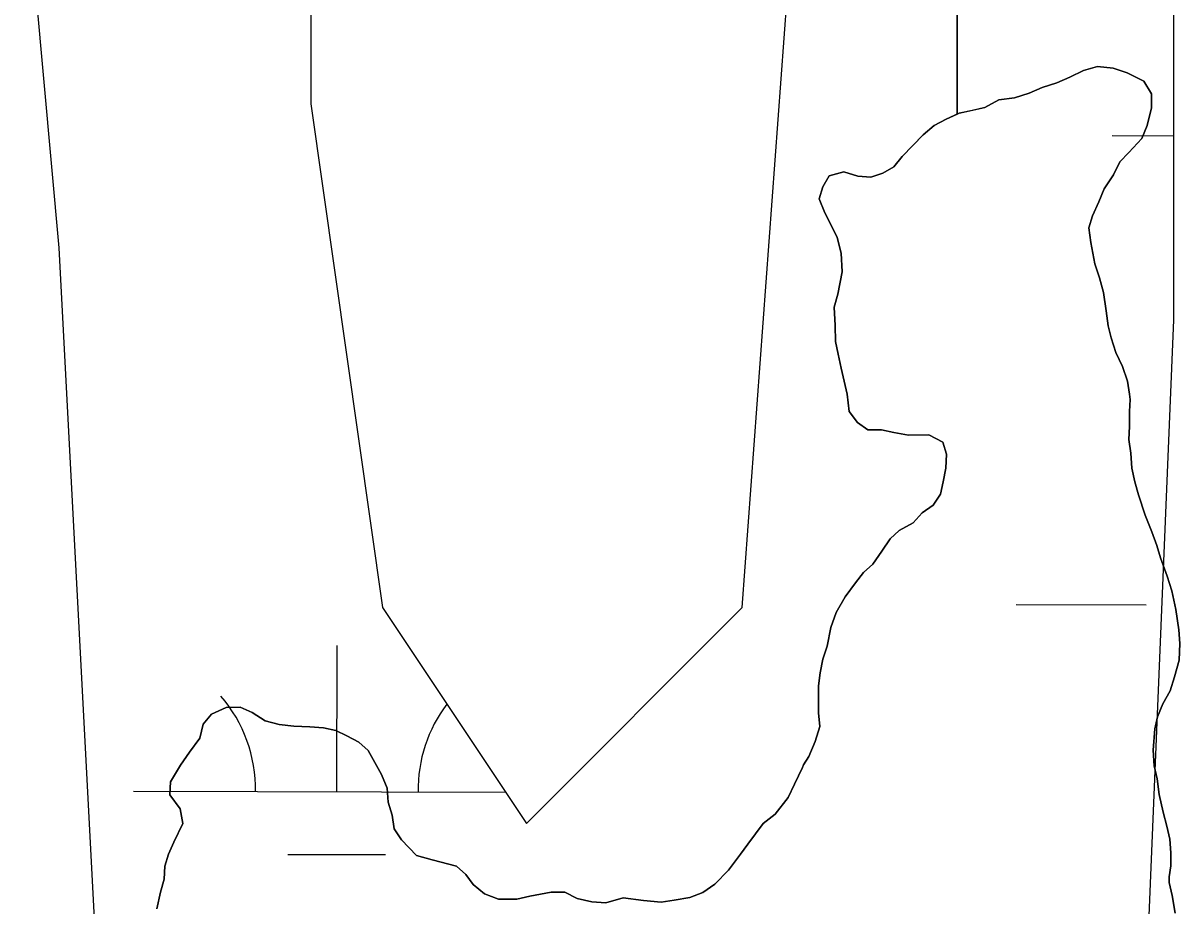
# Model space of a CAD drawing. Extents: x 3180038 to 3217926, y 922069 to 947485.
# Drawn here: x 3191043.2 to 3191327.8, y 930425.6 to 930642.8 of the extents above; entities that cross this region are included whole.
import ezdxf

# ---------------------------------------------------------------- set-up
doc = ezdxf.new("R2010")
doc.units = 0
for name, color, linetype in [('V-SITE-VEGE', 7, 'Continuous'), ('V-TOPO-SHOR', 7, 'Continuous'), ('V-WETL-SWMP', 7, 'Continuous')]:
    doc.layers.add(name, color=color, linetype=linetype)

msp = doc.modelspace()

# ---------------------------------------------------------------- linework, layer by layer
at = {"layer": 'V-SITE-VEGE'}
for p, q in [((3191272.99, 931643.2), (3191272.99, 930620.36)), ((3191272.99, 930620.36), (3191272.99, 931643.2)), ((3191300.72, 930629.49), (3191304.12, 930631.12)), ((3191304.12, 930631.12), (3191307.53, 930632.07)), ((3191307.53, 930632.07), (3191311.4, 930631.65)), ((3191311.4, 930631.65), (3191314.83, 930630.54)), ((3191314.83, 930630.54), (3191318.95, 930628.53)), ((3191293.91, 930626.92), (3191297.54, 930628.1)), ((3191297.54, 930628.1), (3191300.72, 930629.49)), ((3191318.95, 930628.53), (3191320.8, 930625.36)), ((3191287.1, 930624.35), (3191290.74, 930625.53)), ((3191290.74, 930625.53), (3191293.91, 930626.92)), ((3191320.8, 930625.36), (3191320.83, 930621.94)), ((3191273.48, 930620.58), (3191279.84, 930622.01)), ((3191279.84, 930622.01), (3191283.24, 930623.86)), ((3191283.24, 930623.86), (3191287.1, 930624.35)), ((3191320.83, 930621.94), (3191319.74, 930617.61)), ((3191267.36, 930617.56), (3191270.3, 930619.18)), ((3191270.3, 930619.18), (3191272.99, 930620.36)), ((3191272.99, 930620.36), (3191273.48, 930620.58)), ((3191264.64, 930615.25), (3191267.36, 930617.56)), ((3191319.74, 930617.61), (3191318.4, 930614.41)), ((3191259.46, 930609.97), (3191264.64, 930615.25)), ((3191318.4, 930614.41), (3191315.25, 930610.96)), ((3191315.25, 930610.96), (3191312.99, 930608.66)), ((3191254.71, 930605.82), (3191257.43, 930607.44)), ((3191257.43, 930607.44), (3191259.46, 930609.97)), ((3191312.99, 930608.66), (3191311.43, 930605.46)), ((3191239.94, 930602.49), (3191241.51, 930605.24)), ((3191241.51, 930605.24), (3191245.14, 930606.18)), ((3191245.14, 930606.18), (3191248.57, 930605.08)), ((3191248.57, 930605.08), (3191251.76, 930604.88)), ((3191251.76, 930604.88), (3191254.71, 930605.82)), ((3191311.43, 930605.46), (3191309.18, 930602.02)), ((3191239.06, 930599.52), (3191239.94, 930602.49)), ((3191309.18, 930602.02), (3191307.85, 930598.82)), ((3191240.46, 930596.12), (3191239.06, 930599.52)), ((3191241.85, 930593.4), (3191240.46, 930596.12)), ((3191307.85, 930598.82), (3191306.28, 930595.38)), ((3191243.48, 930590), (3191241.85, 930593.4)), ((3191306.28, 930595.38), (3191305.41, 930592.41)), ((3191305.41, 930592.41), (3191305.9, 930588.78)), ((3191244.43, 930586.14), (3191243.48, 930590)), ((3191305.9, 930588.78), (3191306.85, 930583.55)), ((3191244.7, 930581.58), (3191244.43, 930586.14)), ((3191306.85, 930583.55), (3191308.03, 930580.14)), ((3191243.61, 930576.1), (3191244.7, 930581.58)), ((3191308.03, 930580.14), (3191308.97, 930576.51)), ((3191242.73, 930572.91), (3191243.61, 930576.1)), ((3191308.97, 930576.51), (3191309.7, 930571.96)), ((3191243, 930568.36), (3191242.73, 930572.91)), ((3191309.7, 930571.96), (3191310.19, 930568.32)), ((3191243.04, 930564.48), (3191243, 930568.36)), ((3191310.19, 930568.32), (3191310.9, 930565.36)), ((3191310.9, 930565.36), (3191312.08, 930561.73)), ((3191243.75, 930561.3), (3191243.04, 930564.48)), ((3191244.47, 930557.89), (3191243.75, 930561.3)), ((3191312.08, 930561.73), (3191313.7, 930558.33)), ((3191245.9, 930551.53), (3191244.47, 930557.89)), ((3191313.7, 930558.33), (3191314.88, 930554.7)), ((3191314.88, 930554.7), (3191315.37, 930551.52)), ((3191246.39, 930547.21), (3191245.9, 930551.53)), ((3191315.37, 930551.52), (3191315.6, 930550.15)), ((3191315.6, 930550.15), (3191315.41, 930547.19)), ((3191248.47, 930544.49), (3191246.39, 930547.21)), ((3191315.41, 930547.19), (3191315.44, 930543.54)), ((3191250.99, 930542.7), (3191248.47, 930544.49)), ((3191254.41, 930542.73), (3191250.99, 930542.7)), ((3191257.38, 930542.07), (3191254.41, 930542.73)), ((3191261.03, 930541.43), (3191257.38, 930542.07)), ((3191315.44, 930543.54), (3191315.24, 930540.35)), ((3191266.04, 930541.47), (3191261.03, 930541.43)), ((3191269.47, 930539.68), (3191266.04, 930541.47)), ((3191270.41, 930536.73), (3191269.47, 930539.68)), ((3191315.24, 930540.35), (3191315.73, 930536.94)), ((3191270.22, 930533.32), (3191270.41, 930536.73)), ((3191315.73, 930536.94), (3191316, 930533.3)), ((3191269.56, 930529.89), (3191270.22, 930533.32)), ((3191316, 930533.3), (3191316.71, 930529.89)), ((3191268.91, 930526.93), (3191269.56, 930529.89)), ((3191316.71, 930529.89), (3191317.65, 930526.71)), ((3191267.12, 930524.18), (3191268.91, 930526.93)), ((3191317.65, 930526.71), (3191319.3, 930521.72)), ((3191262.15, 930519.8), (3191264.4, 930522.33)), ((3191264.4, 930522.33), (3191267.12, 930524.18)), ((3191258.75, 930517.95), (3191262.15, 930519.8)), ((3191319.3, 930521.72), (3191320.93, 930517.63)), ((3191256.49, 930515.87), (3191258.75, 930517.95)), ((3191320.93, 930517.63), (3191322.1, 930514.23)), ((3191254.47, 930512.89), (3191256.49, 930515.87)), ((3191322.1, 930514.23), (3191323.04, 930511.27)), ((3191252.22, 930509.68), (3191254.47, 930512.89)), ((3191323.04, 930511.27), (3191324.68, 930506.74)), ((3191249.96, 930507.61), (3191252.22, 930509.68)), ((3191245.47, 930501.65), (3191247.94, 930505.09)), ((3191247.94, 930505.09), (3191249.96, 930507.61)), ((3191324.68, 930506.74), (3191325.85, 930503.1)), ((3191325.85, 930503.1), (3191326.81, 930498.56)), ((3191243.23, 930497.75), (3191245.47, 930501.65)), ((3191241.9, 930494.1), (3191243.23, 930497.75)), ((3191326.81, 930498.56), (3191327.54, 930493.55)), ((3191241.03, 930489.53), (3191241.9, 930494.1)), ((3191327.54, 930493.55), (3191327.8, 930490.14)), ((3191239.92, 930486.33), (3191241.03, 930489.53)), ((3191327.8, 930490.14), (3191327.61, 930486.04)), ((3191239.27, 930482.91), (3191239.92, 930486.33)), ((3191327.61, 930486.04), (3191326.51, 930481.93)), ((3191238.85, 930479.72), (3191239.27, 930482.91)), ((3191238.88, 930476.3), (3191238.85, 930479.72)), ((3191326.51, 930481.93), (3191325.41, 930478.5)), ((3191325.41, 930478.5), (3191323.61, 930475.3)), ((3191089.5, 930472.81), (3191093.13, 930474.44)), ((3191093.13, 930474.44), (3191096.55, 930474.47)), ((3191096.55, 930474.47), (3191099.52, 930473.14)), ((3191238.91, 930473.11), (3191238.88, 930476.3)), ((3191323.61, 930475.3), (3191322.28, 930472.1)), ((3191087.48, 930470.29), (3191089.5, 930472.81)), ((3191099.52, 930473.14), (3191102.73, 930471.12)), ((3191102.73, 930471.12), (3191106.16, 930470.24)), ((3191239.17, 930469.7), (3191238.91, 930473.11)), ((3191322.28, 930472.1), (3191321.62, 930469.13)), ((3191086.6, 930466.86), (3191087.48, 930470.29)), ((3191106.16, 930470.24), (3191109.8, 930469.82)), ((3191109.8, 930469.82), (3191113.68, 930469.63)), ((3191113.68, 930469.63), (3191117.1, 930469.43)), ((3191117.1, 930469.43), (3191120.06, 930468.78)), ((3191120.06, 930468.78), (3191122.81, 930467.44)), ((3191238.07, 930466.04), (3191239.17, 930469.7)), ((3191321.62, 930469.13), (3191321.22, 930463.88)), ((3191084.13, 930463.42), (3191086.6, 930466.86)), ((3191122.81, 930467.44), (3191125.78, 930465.87)), ((3191125.78, 930465.87), (3191128.08, 930463.85)), ((3191236.51, 930462.39), (3191238.07, 930466.04)), ((3191081.88, 930460.21), (3191084.13, 930463.42)), ((3191128.08, 930463.85), (3191129.7, 930460.9)), ((3191235.16, 930460.32), (3191236.51, 930462.39)), ((3191321.22, 930463.88), (3191321.48, 930460.02)), ((3191079.42, 930456.09), (3191081.88, 930460.21)), ((3191129.7, 930460.9), (3191131.33, 930457.96)), ((3191232.93, 930455.52), (3191234.94, 930459.64)), ((3191234.94, 930459.64), (3191235.16, 930460.32)), ((3191321.48, 930460.02), (3191322.2, 930456.83)), ((3191131.33, 930457.96), (3191132.73, 930454.55)), ((3191322.2, 930456.83), (3191322.69, 930452.97)), ((3191079.22, 930452.9), (3191079.42, 930456.09)), ((3191132.73, 930454.55), (3191132.99, 930451.14)), ((3191231.37, 930452.31), (3191232.93, 930455.52)), ((3191081.76, 930449.51), (3191079.22, 930452.9)), ((3191132.99, 930451.14), (3191133.93, 930447.96)), ((3191228.22, 930448.18), (3191231.37, 930452.31)), ((3191322.69, 930452.97), (3191323.65, 930448.65)), ((3191082.47, 930445.87), (3191081.76, 930449.51)), ((3191225.28, 930445.88), (3191228.22, 930448.18)), ((3191323.65, 930448.65), (3191324.59, 930445.24)), ((3191080.24, 930441.29), (3191082.47, 930445.87)), ((3191133.93, 930447.96), (3191134.42, 930444.55)), ((3191221.46, 930440.83), (3191225.28, 930445.88)), ((3191324.59, 930445.24), (3191325.3, 930442.06)), ((3191134.42, 930444.55), (3191136.27, 930441.83)), ((3191078.91, 930438.32), (3191080.24, 930441.29)), ((3191136.27, 930441.83), (3191139.95, 930438)), ((3191219.66, 930438.31), (3191221.46, 930440.83)), ((3191325.3, 930442.06), (3191325.56, 930438.64)), ((3191078.02, 930435.35), (3191078.91, 930438.32)), ((3191139.95, 930438), (3191143.83, 930436.9)), ((3191143.83, 930436.9), (3191149.77, 930435.36)), ((3191216.73, 930434.41), (3191219.66, 930438.31)), ((3191325.56, 930438.64), (3191325.59, 930435.46)), ((3191077.83, 930432.16), (3191078.02, 930435.35)), ((3191149.77, 930435.36), (3191152.06, 930433.33)), ((3191213.35, 930430.96), (3191216.73, 930434.41)), ((3191325.59, 930435.46), (3191325.16, 930432.72)), ((3191076.95, 930428.96), (3191077.83, 930432.16)), ((3191152.06, 930433.33), (3191153.91, 930430.84)), ((3191210.41, 930428.88), (3191213.35, 930430.96)), ((3191325.16, 930432.72), (3191325.18, 930431.35)), ((3191325.18, 930431.35), (3191325.89, 930428.17)), ((3191076.07, 930424.86), (3191076.95, 930428.96)), ((3191153.91, 930430.84), (3191156.66, 930428.59)), ((3191156.66, 930428.59), (3191160.09, 930427.26)), ((3191167.83, 930428.02), (3191173.06, 930428.98)), ((3191173.06, 930428.98), (3191176.47, 930429.01)), ((3191176.47, 930429.01), (3191179.45, 930427.44)), ((3191207.23, 930427.71), (3191210.41, 930428.88)), ((3191325.89, 930428.17), (3191326.61, 930423.85)), ((3191160.09, 930427.26), (3191164.65, 930427.3)), ((3191164.65, 930427.3), (3191167.83, 930428.02)), ((3191179.45, 930427.44), (3191183.1, 930426.57)), ((3191183.1, 930426.57), (3191186.52, 930426.37)), ((3191186.52, 930426.37), (3191190.84, 930427.55)), ((3191190.84, 930427.55), (3191195.85, 930426.92)), ((3191195.85, 930426.92), (3191200.19, 930426.51)), ((3191200.19, 930426.51), (3191203.37, 930426.99)), ((3191203.37, 930426.99), (3191207.23, 930427.71))]:
    msp.add_line(p, q, dxfattribs=at)
at = {"layer": 'V-TOPO-SHOR'}
for points in [[(3191326.61, 930423.85), (3191325.89, 930428.17), (3191325.18, 930431.35), (3191325.16, 930432.72), (3191325.59, 930435.46), (3191325.56, 930438.64), (3191325.3, 930442.06), (3191324.59, 930445.24), (3191323.65, 930448.65), (3191322.69, 930452.97), (3191322.2, 930456.83), (3191321.48, 930460.02), (3191321.22, 930463.88), (3191321.62, 930469.13), (3191322.28, 930472.09), (3191323.61, 930475.3), (3191325.41, 930478.5), (3191326.51, 930481.93), (3191327.61, 930486.04), (3191327.8, 930490.14), (3191327.54, 930493.55), (3191326.81, 930498.56), (3191325.85, 930503.1), (3191324.68, 930506.74), (3191323.04, 930511.27), (3191322.1, 930514.23), (3191320.93, 930517.63), (3191319.3, 930521.72), (3191317.65, 930526.71), (3191316.71, 930529.89), (3191316, 930533.3), (3191315.73, 930536.94), (3191315.24, 930540.35), (3191315.44, 930543.55), (3191315.41, 930547.19), (3191315.6, 930550.15), (3191315.37, 930551.52), (3191314.88, 930554.7), (3191313.7, 930558.33), (3191312.08, 930561.73), (3191310.9, 930565.36), (3191310.19, 930568.32), (3191309.7, 930571.96), (3191308.97, 930576.51), (3191308.03, 930580.14), (3191306.85, 930583.55), (3191305.9, 930588.78), (3191305.41, 930592.41), (3191306.29, 930595.38), (3191307.85, 930598.82), (3191309.18, 930602.02), (3191311.43, 930605.46), (3191312.99, 930608.66), (3191315.25, 930610.96), (3191318.4, 930614.41), (3191319.74, 930617.61), (3191320.83, 930621.94), (3191320.8, 930625.36), (3191318.95, 930628.53), (3191314.83, 930630.54), (3191311.4, 930631.65), (3191307.53, 930632.07), (3191304.12, 930631.12), (3191300.72, 930629.49), (3191297.54, 930628.1), (3191293.91, 930626.92), (3191290.74, 930625.53), (3191287.1, 930624.35), (3191283.24, 930623.86), (3191279.84, 930622.01), (3191276.66, 930621.29), (3191273.48, 930620.58), (3191270.3, 930619.18), (3191267.36, 930617.56), (3191264.64, 930615.25), (3191262.16, 930612.72)], [(3191262.16, 930612.72), (3191259.46, 930609.97), (3191257.43, 930607.44), (3191254.71, 930605.82), (3191251.76, 930604.88), (3191248.57, 930605.08), (3191245.14, 930606.18), (3191241.51, 930605.24), (3191239.94, 930602.49), (3191239.06, 930599.52), (3191240.46, 930596.12), (3191241.85, 930593.4), (3191243.48, 930590), (3191244.43, 930586.14), (3191244.7, 930581.58), (3191243.61, 930576.1), (3191242.73, 930572.91), (3191243, 930568.35), (3191243.04, 930564.48), (3191243.75, 930561.3), (3191244.47, 930557.89), (3191245.18, 930554.71), (3191245.9, 930551.53), (3191246.39, 930547.21), (3191248.47, 930544.49), (3191250.99, 930542.7), (3191254.41, 930542.73), (3191257.38, 930542.07), (3191261.03, 930541.43), (3191266.04, 930541.47), (3191269.47, 930539.68), (3191270.41, 930536.73), (3191270.22, 930533.32), (3191269.56, 930529.89), (3191268.91, 930526.93), (3191267.12, 930524.18), (3191264.4, 930522.33), (3191262.15, 930519.8), (3191258.75, 930517.95), (3191256.49, 930515.87), (3191254.47, 930512.89), (3191252.22, 930509.68), (3191249.96, 930507.61), (3191247.94, 930505.09), (3191245.47, 930501.65), (3191243.23, 930497.75), (3191241.9, 930494.1), (3191241.03, 930489.53), (3191239.92, 930486.33), (3191239.27, 930482.91), (3191238.85, 930479.72), (3191238.88, 930476.3), (3191238.91, 930473.11), (3191239.17, 930469.7), (3191238.07, 930466.04), (3191236.51, 930462.39), (3191235.16, 930460.32), (3191234.94, 930459.64), (3191232.93, 930455.52), (3191231.37, 930452.31), (3191228.22, 930448.18), (3191225.28, 930445.88), (3191221.46, 930440.83), (3191219.66, 930438.31), (3191216.73, 930434.41), (3191213.35, 930430.96), (3191210.41, 930428.88), (3191207.23, 930427.71), (3191203.37, 930426.99), (3191200.19, 930426.51), (3191195.85, 930426.92), (3191190.84, 930427.55), (3191186.52, 930426.37), (3191183.1, 930426.57), (3191179.45, 930427.44), (3191176.47, 930429.01), (3191173.06, 930428.98), (3191167.83, 930428.02), (3191164.65, 930427.3), (3191160.09, 930427.26), (3191156.66, 930428.59), (3191153.91, 930430.84), (3191152.06, 930433.33), (3191149.77, 930435.36), (3191143.83, 930436.9), (3191139.95, 930438), (3191136.27, 930441.83), (3191134.42, 930444.55), (3191133.93, 930447.96), (3191132.99, 930451.14), (3191132.73, 930454.55), (3191131.33, 930457.96), (3191129.7, 930460.9), (3191128.08, 930463.85), (3191125.78, 930465.87), (3191122.81, 930467.44), (3191120.06, 930468.78), (3191117.1, 930469.43), (3191113.68, 930469.63), (3191109.8, 930469.82), (3191106.16, 930470.24)], [(3191106.16, 930470.24), (3191102.73, 930471.12), (3191099.52, 930473.14), (3191096.55, 930474.47), (3191093.13, 930474.44), (3191089.5, 930472.81), (3191087.48, 930470.29), (3191086.6, 930466.86), (3191084.13, 930463.42), (3191081.88, 930460.21), (3191079.42, 930456.09), (3191079.22, 930452.9), (3191081.76, 930449.51)], [(3191081.76, 930449.51), (3191082.47, 930445.87), (3191080.24, 930441.29), (3191078.91, 930438.32), (3191078.02, 930435.35), (3191077.83, 930432.16), (3191076.95, 930428.96), (3191076.07, 930424.86)]]:
    msp.add_lwpolyline(points, dxfattribs=at)
at = {"layer": 'V-WETL-SWMP'}
for p, q in [((3191113.92, 930746.84), (3191113.92, 930622.92)), ((3191220.08, 930499), (3191237.77, 930737.99)), ((3191052, 930587.51), (3191043.15, 930684.88)), ((3191326.24, 930684.88), (3191326.24, 930569.81)), ((3191113.92, 930622.92), (3191131.62, 930499)), ((3191311.16, 930615.11), (3191326.24, 930615.08)), ((3191060.85, 930419.34), (3191052, 930587.51)), ((3191326.24, 930569.81), (3191317.39, 930357.38)), ((3191287.49, 930499.73), (3191319.49, 930499.66)), ((3191131.62, 930499), (3191167, 930445.89)), ((3191167, 930445.89), (3191220.08, 930499)), ((3191120.32, 930453.68), (3191120.4, 930489.68)), ((3191070.32, 930453.79), (3191161.88, 930453.58)), ((3191108.29, 930438.27), (3191132.29, 930438.22))]:
    msp.add_line(p, q, dxfattribs=at)
for centre, start, end in [((3191065.08, 930454.28), 359.099, 40.6427), ((3191175.57, 930454.03), 142.958, 180.6427)]:
    msp.add_arc(centre, 35.25, start, end, dxfattribs=at)

doc.saveas('drawing.dxf')
